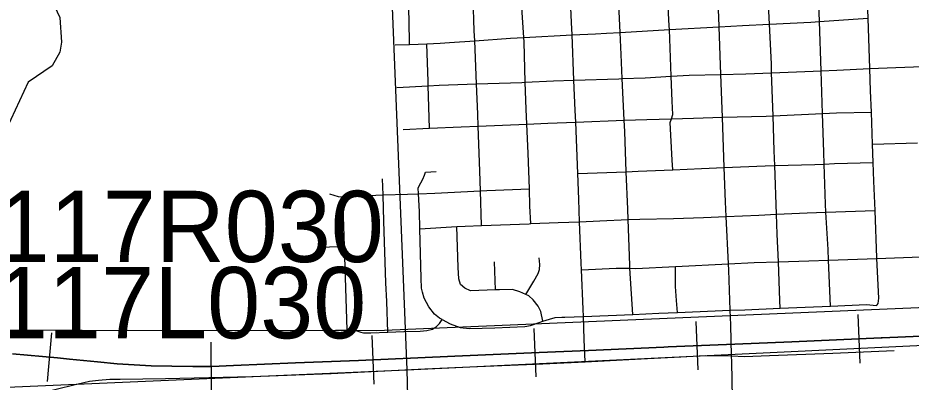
# Model space of a CAD drawing. Extents: x 128.7 to 185.5, y -21.4 to 12.6.
# Drawn here: x 151.689 to 153.067, y -10.164 to -9.603 of the extents above; entities that cross this region are included whole.
import ezdxf

# ---------------------------------------------------------------- set-up
doc = ezdxf.new("R2010")
doc.units = 0
for name, color, linetype in [('tdCoCityStreetMajor', 7, 'Continuous'), ('tdCoCityStreetMinor', 7, 'Continuous'), ('tdCoHydroRiver', 7, 'Continuous'), ('tdCoRRCL', 7, 'Continuous'), ('tdCoSectLine', 7, 'Continuous'), ('tdCoStrucPriMaintName', 7, 'Continuous')]:
    doc.layers.add(name, color=color, linetype=linetype)

msp = doc.modelspace()

# ---------------------------------------------------------------- linework, layer by layer
at = {"layer": 'tdCoCityStreetMajor'}
for points in [[(152.79, -10.1238), (152.7887, -10.076), (152.7879, -10.0537), (152.7857, -9.9915), (152.7852, -9.982), (152.7816, -9.9091), (152.7805, -9.8862), (152.7786, -9.8336), (152.7758, -9.756), (152.7753, -9.7429), (152.7734, -9.6898), (152.7706, -9.6162), (152.7706, -9.6156), (152.7679, -9.5506), (152.7651, -9.4842), (152.7649, -9.4815), (152.7625, -9.4169), (152.7608, -9.3727), (152.7597, -9.3477)], [(151.6486, -10.2005), (151.6891, -10.1898), (151.7733, -10.1689), (151.7994, -10.1631), (151.8134, -10.1612), (151.831, -10.1598), (151.8467, -10.1601), (151.9166, -10.1587), (152.0497, -10.1557), (152.1723, -10.151), (152.3167, -10.1441), (152.3981, -10.1403), (152.4985, -10.1362), (152.564, -10.133), (152.5834, -10.132), (152.6604, -10.1282), (152.7116, -10.1254), (152.7493, -10.1232), (152.79, -10.1238)], [(152.8011, -10.8755), (152.8005, -10.8391), (152.7995, -10.7528), (152.7994, -10.7385), (152.7986, -10.6701), (152.7985, -10.6623), (152.7984, -10.6539), (152.7981, -10.6204), (152.7975, -10.5925), (152.797, -10.5631), (152.7963, -10.5245), (152.795, -10.4621), (152.7949, -10.4562), (152.7946, -10.4308), (152.794, -10.3625), (152.794, -10.3619), (152.7937, -10.3314), (152.7917, -10.2168), (152.7902, -10.1332), (152.79, -10.1238)]]:
    msp.add_lwpolyline(points, dxfattribs=at)
at = {"layer": 'tdCoCityStreetMinor'}
for p, q in [((152.6179, -9.6249), (152.615, -9.5588)), ((152.4694, -9.6327), (152.4653, -9.5677)), ((153.0031, -9.6809), (153.0005, -9.6029)), ((152.9281, -9.6842), (152.9254, -9.6082)), ((152.4694, -9.6327), (152.5438, -9.6289)), ((152.5467, -9.6988), (152.5438, -9.6289)), ((152.6179, -9.6249), (152.694, -9.6206)), ((152.6968, -9.6927), (152.694, -9.6206)), ((152.2711, -9.6441), (152.2932, -9.6434)), ((152.2932, -9.6434), (152.32, -9.6424)), ((152.3964, -9.7045), (152.3936, -9.6378)), ((152.6242, -9.7606), (152.6211, -9.6962)), ((152.8539, -9.7536), (152.8517, -9.6872)), ((152.2737, -9.7102), (152.322, -9.7075)), ((152.3237, -9.7729), (152.322, -9.7075)), ((152.8539, -9.7536), (152.9303, -9.75)), ((153.0073, -9.7975), (153.0055, -9.7478)), ((152.3991, -9.7698), (152.474, -9.7666)), ((152.5494, -9.7635), (152.6242, -9.7606)), ((152.5526, -9.8427), (152.5494, -9.7635)), ((152.2831, -9.7746), (152.3237, -9.7729)), ((153.0073, -9.7975), (153.0768, -9.7951)), ((153.0084, -9.8259), (153.0073, -9.7975)), ((152.8592, -9.9055), (152.8565, -9.8305)), ((152.2524, -9.8757), (152.2515, -9.8507)), ((152.5526, -9.8427), (152.6275, -9.84)), ((152.1927, -9.9548), (152.19, -9.8788)), ((152.4041, -9.9229), (152.4025, -9.8695)), ((152.9355, -9.9023), (153.0111, -9.8995)), ((152.3091, -9.9279), (152.3661, -9.9246)), ((152.1586, -9.9562), (152.1927, -9.9548)), ((152.1969, -10.0837), (152.1927, -9.9548)), ((152.9395, -9.9764), (153.0139, -9.9738)), ((153.0139, -9.9738), (153.0824, -9.9714)), ((152.4256, -10.0221), (152.4243, -9.9787)), ((152.6378, -10.0601), (152.633, -9.9889)), ((152.9424, -10.0473), (152.9395, -9.9764)), ((152.1603, -10.085), (152.1969, -10.0837))]:
    msp.add_line(p, q, dxfattribs=at)
for points in [[(152.8482, -9.6121), (152.8468, -9.5821), (152.8447, -9.5458)], [(152.9254, -9.6082), (152.9245, -9.5802), (152.9228, -9.5407)], [(153.0005, -9.6029), (152.9996, -9.5771), (152.9977, -9.5358)], [(152.694, -9.6206), (152.6938, -9.6151), (152.6905, -9.5551)], [(152.2932, -9.6434), (152.2928, -9.6059), (152.2913, -9.5757)], [(152.3936, -9.6378), (152.393, -9.6227), (152.3915, -9.5716)], [(152.5438, -9.6289), (152.543, -9.6096), (152.5411, -9.5631)], [(152.9254, -9.6082), (152.9776, -9.6047), (153.0005, -9.6029)], [(152.694, -9.6206), (152.7706, -9.6162), (152.8069, -9.6141), (152.8482, -9.6121)], [(152.8482, -9.6121), (152.912, -9.6091), (152.9254, -9.6082)], [(152.8517, -9.6872), (152.8512, -9.6734), (152.8482, -9.6121)], [(152.5438, -9.6289), (152.5798, -9.627), (152.5971, -9.6261), (152.6179, -9.6249)], [(152.6211, -9.6962), (152.6194, -9.6593), (152.6179, -9.6249)], [(152.32, -9.6424), (152.3406, -9.6417), (152.3549, -9.6406), (152.3936, -9.6378)], [(152.322, -9.7075), (152.3219, -9.7006), (152.32, -9.6424)], [(152.3936, -9.6378), (152.4489, -9.6338), (152.4694, -9.6327)], [(152.4717, -9.7018), (152.4698, -9.6397), (152.4694, -9.6327)], [(153.0031, -9.6809), (153.097, -9.6769), (153.1711, -9.6737), (153.2293, -9.6719)], [(152.8517, -9.6872), (152.9157, -9.6848), (152.9281, -9.6842)], [(152.9281, -9.6842), (152.9524, -9.6831), (153.0031, -9.6809)], [(152.9303, -9.75), (152.9287, -9.7007), (152.9281, -9.6842)], [(153.0055, -9.7478), (153.0043, -9.715), (153.0031, -9.6809)], [(152.4717, -9.7018), (152.5152, -9.6999), (152.5467, -9.6988)], [(152.5467, -9.6988), (152.616, -9.6964), (152.6211, -9.6962)], [(152.5494, -9.7635), (152.5487, -9.7455), (152.5467, -9.6988)], [(152.6211, -9.6962), (152.6567, -9.6949), (152.6968, -9.6927)], [(152.6968, -9.6927), (152.7245, -9.6912), (152.7734, -9.6898), (152.8118, -9.6888), (152.8517, -9.6872)], [(152.697, -9.7582), (152.699, -9.7517), (152.6982, -9.731), (152.6968, -9.6927)], [(152.322, -9.7075), (152.3388, -9.7065), (152.3964, -9.7045)], [(152.3964, -9.7045), (152.4661, -9.7021), (152.4717, -9.7018)], [(152.3991, -9.7698), (152.3984, -9.7509), (152.3964, -9.7045)], [(152.474, -9.7666), (152.473, -9.7433), (152.4717, -9.7018)], [(152.697, -9.7582), (152.7313, -9.7573), (152.7758, -9.756), (152.8432, -9.7541), (152.8539, -9.7536)], [(152.8565, -9.8305), (152.8557, -9.8075), (152.8539, -9.7536)], [(152.9303, -9.75), (152.9519, -9.7489), (153.0055, -9.7478)], [(152.9329, -9.828), (152.9324, -9.8095), (152.9303, -9.75)], [(152.474, -9.7666), (152.5063, -9.7652), (152.5494, -9.7635)], [(152.478, -9.8663), (152.476, -9.8111), (152.474, -9.7666)], [(152.6242, -9.7606), (152.6592, -9.7593), (152.697, -9.7582)], [(152.6275, -9.84), (152.625, -9.7777), (152.6242, -9.7606)], [(152.6991, -9.8371), (152.698, -9.8222), (152.6953, -9.764), (152.697, -9.7582)], [(152.3237, -9.7729), (152.3726, -9.7709), (152.3991, -9.7698)], [(152.4025, -9.8695), (152.4016, -9.8392), (152.3991, -9.7698)], [(152.6275, -9.84), (152.646, -9.8393), (152.6991, -9.8371)], [(152.6991, -9.8371), (152.7435, -9.8351), (152.7786, -9.8336), (152.8418, -9.831), (152.8565, -9.8305)], [(152.8565, -9.8305), (152.9185, -9.8287), (152.9329, -9.828)], [(152.9329, -9.828), (152.9486, -9.8273), (153.0084, -9.8259)], [(152.9355, -9.9023), (152.9348, -9.8899), (152.9329, -9.828)], [(153.0111, -9.8995), (153.0094, -9.8545), (153.0084, -9.8259)], [(152.307, -9.8739), (152.3066, -9.8649), (152.3108, -9.857), (152.3138, -9.8516), (152.3162, -9.8452), (152.3175, -9.8405), (152.334, -9.8395)], [(152.5555, -9.9171), (152.5541, -9.8821), (152.5526, -9.8427)], [(152.6303, -9.9138), (152.6297, -9.8975), (152.6275, -9.84)], [(152.1695, -9.8738), (152.1763, -9.8763), (152.1832, -9.8781), (152.19, -9.8788)], [(152.19, -9.8788), (152.2298, -9.8765), (152.2524, -9.8757)], [(152.2524, -9.8757), (152.2898, -9.8745), (152.307, -9.8739)], [(152.2599, -10.0874), (152.258, -10.0403), (152.2565, -10.0113), (152.2537, -9.9164), (152.2524, -9.8761), (152.2524, -9.8757)], [(152.307, -9.8739), (152.3324, -9.873), (152.4025, -9.8695)], [(152.3091, -9.9279), (152.3083, -9.9011), (152.307, -9.8739)], [(152.4025, -9.8695), (152.4123, -9.8691), (152.478, -9.8663)], [(152.4802, -9.92), (152.4789, -9.8932), (152.478, -9.8663)], [(152.6303, -9.9138), (152.6481, -9.913), (152.7002, -9.9118), (152.7465, -9.9107), (152.7816, -9.9091), (152.832, -9.9068), (152.8592, -9.9055)], [(152.8592, -9.9055), (152.9065, -9.9033), (152.9355, -9.9023)], [(152.8621, -9.9789), (152.8603, -9.936), (152.8592, -9.9055)], [(152.9395, -9.9764), (152.9388, -9.9597), (152.9355, -9.9023)], [(153.0139, -9.9738), (153.0139, -9.9729), (153.0111, -9.8995)], [(152.4041, -9.9229), (152.4779, -9.9201), (152.4802, -9.92)], [(152.4802, -9.92), (152.5226, -9.9184), (152.5555, -9.9171)], [(152.5555, -9.9171), (152.5864, -9.9159), (152.6303, -9.9138)], [(152.5585, -9.991), (152.5581, -9.9808), (152.5555, -9.9171)], [(152.633, -9.9889), (152.6327, -9.9841), (152.6303, -9.9138)], [(152.3437, -10.0681), (152.3392, -10.0656), (152.3318, -10.0595), (152.3231, -10.0484), (152.3157, -10.0351), (152.313, -10.0259), (152.3118, -10.0195), (152.3113, -10.0042), (152.3091, -9.9279)], [(152.3661, -9.9246), (152.3788, -9.9238), (152.4041, -9.9229)], [(152.4256, -10.0221), (152.3873, -10.0234), (152.3782, -10.0197), (152.3718, -10.014), (152.3691, -10.0051), (152.3683, -9.9876), (152.3661, -9.9246)], [(152.4727, -10.0293), (152.485, -10.0088), (152.4916, -9.9967), (152.4938, -9.9908), (152.4943, -9.9829), (152.4931, -9.9728)], [(152.9424, -10.0473), (152.9981, -10.0449), (153.0134, -10.0464), (153.0145, -10.045), (153.0161, -10.0432), (153.0171, -10.0348), (153.0139, -9.9738)], [(152.5585, -9.991), (152.6121, -9.9887), (152.633, -9.9889)], [(152.633, -9.9889), (152.6421, -9.989), (152.7032, -9.986), (152.7852, -9.982), (152.8246, -9.9801), (152.8621, -9.9789)], [(152.7062, -10.0571), (152.705, -10.0386), (152.7036, -10.0167), (152.7032, -9.9979), (152.7032, -9.986)], [(152.8621, -9.9789), (152.909, -9.9774), (152.9395, -9.9764)], [(152.8649, -10.0505), (152.8645, -10.0386), (152.8621, -9.9789)], [(152.5614, -10.0632), (152.561, -10.052), (152.5585, -9.991)], [(152.4727, -10.0293), (152.4635, -10.0251), (152.4519, -10.0214), (152.4319, -10.0219), (152.4256, -10.0221)], [(152.4989, -10.0704), (152.4956, -10.0554), (152.4914, -10.0475), (152.484, -10.0377), (152.4771, -10.0313), (152.4727, -10.0293)], [(152.6378, -10.0601), (152.6775, -10.0582), (152.7062, -10.0571)], [(152.7062, -10.0571), (152.7879, -10.0537), (152.8102, -10.0528), (152.8649, -10.0505)], [(152.8649, -10.0505), (152.9033, -10.0489), (152.9424, -10.0473)], [(152.2599, -10.0874), (152.2842, -10.0866), (152.3096, -10.0856), (152.3199, -10.0846), (152.3283, -10.0826), (152.3347, -10.0787), (152.3392, -10.0738), (152.3437, -10.0681)], [(152.3437, -10.0681), (152.3557, -10.0745), (152.371, -10.0802), (152.3858, -10.0819), (152.4247, -10.0809), (152.4709, -10.0789), (152.4797, -10.077), (152.4933, -10.0723), (152.4989, -10.0704)], [(152.4989, -10.0704), (152.5088, -10.0671), (152.518, -10.0646), (152.528, -10.0643), (152.5328, -10.0642), (152.5614, -10.0632)], [(152.5614, -10.0632), (152.5993, -10.0619), (152.6378, -10.0601)], [(152.564, -10.133), (152.5627, -10.0986), (152.5614, -10.0632)], [(152.1969, -10.0837), (152.2054, -10.0837), (152.2085, -10.0841), (152.2132, -10.0857), (152.218, -10.0873), (152.2223, -10.0884), (152.2282, -10.0886), (152.2336, -10.0883), (152.2599, -10.0874)], [(152.79, -10.1238), (152.81, -10.1249), (152.8485, -10.1232), (152.9462, -10.1199), (153.0405, -10.1158)]]:
    msp.add_lwpolyline(points, dxfattribs=at)
at = {"layer": 'tdCoHydroRiver'}
msp.add_lwpolyline([(151.6886, -9.134), (151.702, -9.1572), (151.7073, -9.1744), (151.7193, -9.2008), (151.7236, -9.2338), (151.7286, -9.2431), (151.7313, -9.2761), (151.7266, -9.3221), (151.7183, -9.3571), (151.7161, -9.384), (151.7121, -9.4046), (151.7142, -9.4661), (151.7238, -9.5179), (151.7272, -9.5225), (151.731, -9.5413), (151.7395, -9.56), (151.7416, -9.5757), (151.7536, -9.6021), (151.7564, -9.6399), (151.7538, -9.6557), (151.7419, -9.6767), (151.7049, -9.7016), (151.6578, -9.8027)], dxfattribs=at)
at = {"layer": 'tdCoRRCL'}
for p, q in [((152.7382, -10.1457), (152.7352, -10.0708)), ((152.9881, -10.1351), (152.9849, -10.0602)), ((152.4886, -10.1564), (152.4853, -10.0815)), ((151.7346, -10.1633), (151.7414, -10.0886)), ((152.2388, -10.1675), (152.2356, -10.0926)), ((151.9877, -10.1777), (151.9871, -10.1027))]:
    msp.add_line(p, q, dxfattribs=at)
for points in [[(151.3336, -10.0837), (152.242, -10.0848), (153.5148, -10.031), (154.7875, -9.9773), (156.2764, -9.9767), (156.8749, -10.0397)], [(153.094, -10.0933), (153.022, -10.0961), (153.0206, -10.0962), (152.8829, -10.1022), (152.7949, -10.1059), (152.6921, -10.1101), (152.6854, -10.1104), (152.5694, -10.1156), (152.4929, -10.1187), (152.3631, -10.1245), (152.306, -10.1271), (152.2145, -10.131), (152.1172, -10.1347), (152.0216, -10.1389), (151.9883, -10.1402), (151.9641, -10.1404), (151.9589, -10.1405), (151.9267, -10.1399), (151.8947, -10.1392), (151.842, -10.136), (151.8116, -10.1334), (151.7688, -10.1292), (151.7502, -10.1271), (151.6805, -10.1208)], [(151.6805, -10.1208), (151.7502, -10.1271), (151.7688, -10.1292), (151.8116, -10.1334), (151.842, -10.136), (151.8947, -10.1392), (151.9267, -10.1399), (151.9589, -10.1405), (151.9641, -10.1404), (151.9883, -10.1402), (152.0216, -10.1389), (152.1172, -10.1347), (152.2145, -10.131), (152.306, -10.1271), (152.3631, -10.1245), (152.4929, -10.1187), (152.5694, -10.1156), (152.6854, -10.1104), (152.6921, -10.1101), (152.7949, -10.1059), (152.8829, -10.1022), (153.0206, -10.0962), (153.022, -10.0961), (153.094, -10.0933)]]:
    msp.add_lwpolyline(points, dxfattribs=at)
at = {"layer": 'tdCoSectLine'}
for points in [[(152.2482, -9.1419), (152.2891, -10.1454)], [(152.2891, -10.1454), (153.2805, -10.0984)], [(151.2809, -10.1891), (152.2891, -10.1454)], [(152.2891, -10.1454), (152.3144, -11.1529)]]:
    msp.add_lwpolyline(points, dxfattribs=at)

# ---------------------------------------------------------------- texts
at = {"layer": 'tdCoStrucPriMaintName'}
for s, p in [('23117R030', (151.4928, -9.9793)), ('23117R030', (151.4928, -9.9793)), ('23117R030', (151.4928, -9.9793)), ('23117L030', (151.4901, -10.0969)), ('23117L030', (151.4901, -10.0969)), ('23117L030', (151.4901, -10.0969))]:
    msp.add_text(s, height=0.11, dxfattribs=at).set_placement(p)

doc.saveas('drawing.dxf')
